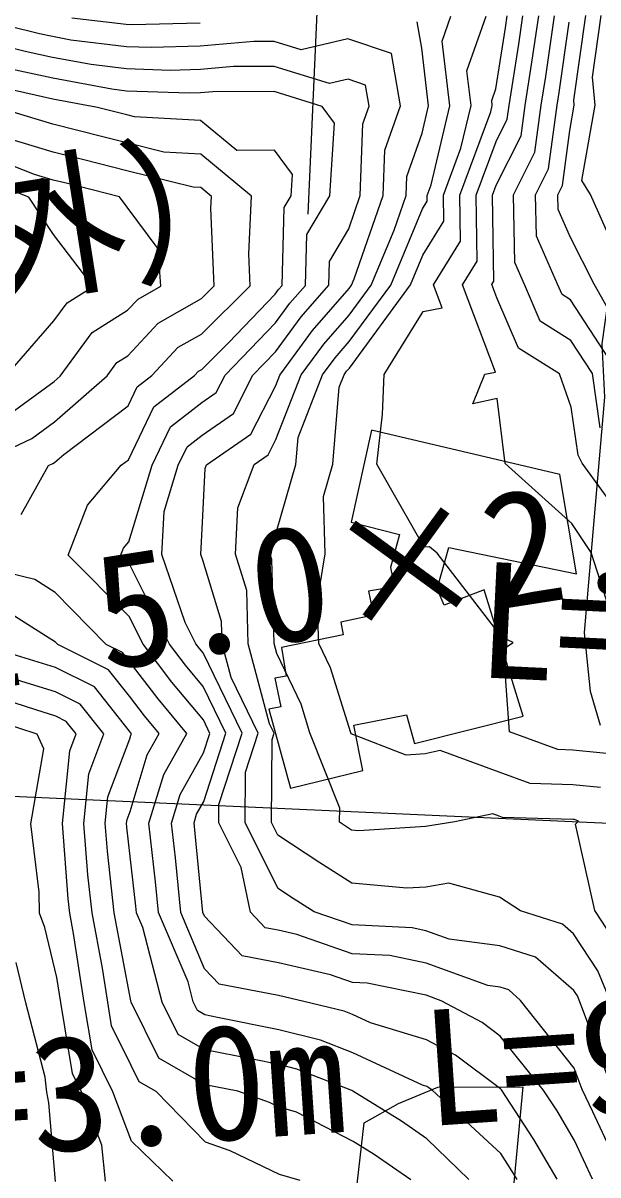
# Model space of a CAD drawing. Extents: x 42655 to 43811, y -141820 to -141156.
# Drawn here: x 43416.6 to 43456.2, y -141485.6 to -141406.3 of the extents above; entities that cross this region are included whole.
import ezdxf

# ---------------------------------------------------------------- set-up
doc = ezdxf.new("R2010")
doc.units = 0
for name, color, linetype in [('D-BMK-HTXT_1', 7, 'Continuous'), ('D-STR-HTXT', 7, 'Continuous'), ('ZE_HICN', 7, 'Continuous'), ('ZE_LWCN', 7, 'Continuous'), ('地形', 7, 'Continuous'), ('現況道路ﾊｯﾁ', 7, 'Continuous')]:
    doc.layers.add(name, color=color, linetype=linetype)

msp = doc.modelspace()

# ---------------------------------------------------------------- linework, layer by layer
at = {"layer": 'D-BMK-HTXT_1'}
msp.add_line((43439.808, -141340.537), (43436.224, -141419.456), dxfattribs=at)
at = {"layer": 'D-STR-HTXT'}
msp.add_line((43460.61, -141461.583), (43394.093, -141458.563), dxfattribs=at)
at = {"layer": 'ZE_HICN'}
for points in [[(43459.511, -141442.594), (43455.143, -141436.59), (43454.853, -141436.033), (43454.376, -141432.742), (43453.569, -141430.435), (43450.738, -141428.669), (43449.253, -141425.212), (43448.906, -141424.294), (43449.053, -141424.059), (43448.96, -141418.132), (43449.216, -141417.442), (43450.927, -141414.052), (43451.21, -141411.958), (43451.701, -141408.852), (43452.14, -141405.791)], [(43428.81, -141406.287), (43424.126, -141406.412), (43423.723, -141406.398), (43419.965, -141405.943)], [(43457.04, -141473.557), (43456.209, -141471.564), (43454.548, -141469.006), (43453.781, -141468.336), (43450.88, -141467.424), (43449.448, -141466.483), (43445.945, -141465.521), (43444.356, -141465.789), (43443.044, -141465.871), (43439.267, -141465.51), (43437.001, -141464.063), (43434.163, -141462.221), (43433.723, -141461.342), (43433.763, -141455.626), (43433.908, -141455.179), (43433.599, -141454.542), (43432.123, -141449.025), (43432.02, -141445.361), (43431.253, -141442.866), (43431.411, -141439.662), (43432.532, -141436.697), (43433.494, -141436.032), (43434.034, -141434.972), (43435.773, -141430.519), (43437.343, -141428.395), (43439.082, -141426.401), (43440.597, -141424.334), (43442.179, -141420.542), (43443.009, -141418.16), (43443.056, -141416.865), (43444.111, -141413.865), (43444.555, -141411.99), (43444.083, -141408.012), (43443.77, -141406.2)], [(43416.481, -141440.135), (43418.363, -141436.764), (43418.662, -141436.624), (43418.777, -141436.539), (43419.41, -141435.989), (43423.847, -141432.655), (43424.478, -141431.345), (43425.484, -141430.568), (43427.307, -141428.611), (43428.912, -141427.702), (43432.255, -141424.373), (43432.156, -141422.173), (43432.351, -141418.21), (43428.853, -141415.307), (43426.318, -141415.169), (43423.761, -141414.534), (43422.094, -141414.113), (43418.667, -141413.248), (43414.909, -141412.13)], [(43450.646, -141485.913), (43450.184, -141485.13), (43449.531, -141484.132), (43444.806, -141479.778), (43444.569, -141479.6), (43444.421, -141479.522), (43444.136, -141479.436), (43439.322, -141477.197), (43437.109, -141476.327), (43434.226, -141475.624), (43430.018, -141474.756), (43429.133, -141474.58), (43428.634, -141474.295), (43428.338, -141473.693), (43427.975, -141472.305), (43425.946, -141467.542), (43425.744, -141465.433), (43425.286, -141461.382), (43426.302, -141458.043), (43427.898, -141455.207), (43425.915, -141452.828), (43423.93, -141450.223), (43423.459, -141449.632), (43422.328, -141449.071), (43418.819, -141445.493), (43417.427, -141444.612), (43413.723, -141443.706)], [(43422.287, -141486.047), (43422.036, -141483.564), (43420.642, -141479.892), (43420.018, -141478.633), (43419.211, -141473.736), (43418.945, -141472.008), (43418.113, -141468.566), (43417.752, -141467.581), (43417.718, -141466.129), (43417.14, -141461.421), (43418.038, -141456.262), (43417.581, -141455.256), (43413.771, -141454.015)]]:
    msp.add_lwpolyline(points, dxfattribs=at)
at = {"layer": 'ZE_LWCN'}
for points in [[(43457.61, -141469.85), (43456.019, -141467.4), (43454.683, -141461.45), (43454.891, -141461.242), (43454.602, -141461.134), (43454.511, -141461.125), (43449.652, -141460.988), (43449.421, -141460.904), (43448.988, -141460.746), (43446.37, -141461.283), (43444.337, -141461.625), (43439.742, -141461.91), (43439.25, -141461.863), (43438.954, -141461.675), (43438.408, -141461.32), (43438.439, -141460.347), (43436.379, -141455.167), (43435.762, -141453.182), (43434.104, -141449.7), (43433.921, -141449.016), (43433.758, -141443.235), (43433.641, -141442.855), (43433.666, -141442.366), (43434.064, -141441.312), (43435.416, -141436.684), (43435.568, -141434.824), (43437.252, -141430.512), (43438.125, -141429.332), (43439.09, -141428.224), (43441.947, -141424.327), (43444.135, -141419.08), (43444.464, -141418.554), (43444.457, -141418.153), (43444.727, -141417.425), (43446.017, -141411.983), (43445.488, -141407.528), (43446.093, -141405.82)], [(43456.408, -141458.924), (43454.499, -141458.736), (43451.561, -141458.653), (43449.407, -141457.868), (43445.358, -141456.392), (43444.313, -141456.607), (43443.019, -141456.703), (43439.218, -141455.225), (43439.19, -141455.154), (43437.802, -141450.687), (43436.999, -141449.002), (43436.869, -141446.208), (43437.436, -141442.837), (43437.312, -141438.889), (43437.96, -141436.672), (43438.395, -141431.368), (43438.731, -141430.505), (43438.906, -141430.269), (43439.099, -141430.048), (43443.296, -141424.321), (43444.15, -141422.273), (43445.611, -141419.93), (43445.583, -141418.148), (43446.784, -141414.91), (43447.479, -141411.976), (43447.194, -141409.574), (43448.528, -141405.808)], [(43458.215, -141456.715), (43454.488, -141456.347), (43453.47, -141456.319), (43450.133, -141455.102), (43449.724, -141449.374), (43450.382, -141448.938), (43449.654, -141448.59), (43449.362, -141448.277), (43445.138, -141442.8), (43444.605, -141442.367), (43444.246, -141442.377), (43440.987, -141436.657), (43441.372, -141433.228), (43441.486, -141430.492), (43444.169, -141426.15), (43445.485, -141425.907), (43444.884, -141424.314), (43446.758, -141421.306), (43446.709, -141418.142), (43448.84, -141412.395), (43448.941, -141411.969), (43448.9, -141411.62), (43449.184, -141410.817), (43449.847, -141406.628), (43449.965, -141405.801)], [(43456.814, -141446.032), (43455.754, -141442.75), (43454.414, -141440.742), (43449.828, -141436.615), (43449.285, -141432.136), (43447.591, -141432.518), (43448.429, -141430.459), (43449.167, -141430.323), (43446.895, -141424.304), (43447.906, -141422.683), (43447.834, -141418.137), (43449.202, -141414.451), (43449.978, -141412.913), (43450.106, -141411.963), (43450.774, -141407.74), (43451.052, -141405.796)], [(43456.381, -141434.164), (43455.84, -141430.424), (43454.355, -141428.145), (43452.243, -141426.828), (43451.151, -141424.284), (43450.487, -141422.778), (43450.396, -141418.125), (43451.877, -141415.191), (43452.313, -141411.953), (43452.628, -141409.964), (43453.227, -141405.786)], [(43459.371, -141430.308), (43455.953, -141424.261), (43454.321, -141421.056), (43453.471, -141419.128), (43453.451, -141418.11), (43453.775, -141417.468), (43454.286, -141413.682), (43454.594, -141411.942), (43454.563, -141411.596), (43455.384, -141405.776)], [(43457.309, -141421.707), (43455.706, -141418.1), (43455.114, -141417.12), (43456.031, -141411.935), (43455.856, -141410.013), (43456.455, -141405.771)], [(43457.237, -141479.719), (43455.219, -141474.348), (43454.928, -141473.567), (43454.808, -141473.278), (43454.566, -141472.906), (43451.927, -141470.602), (43449.464, -141469.827), (43445.963, -141469.373), (43444.37, -141468.79), (43443.43, -141468.597), (43439.28, -141468.39), (43436.675, -141467.491), (43435.047, -141466.452), (43434.18, -141465.889), (43431.906, -141461.351), (43431.93, -141457.868), (43432.802, -141455.184), (43430.948, -141451.361), (43430.325, -141449.033), (43430.282, -141447.487), (43428.985, -141443.272), (43428.849, -141442.877), (43428.973, -141440.676), (43429.157, -141436.958), (43429.25, -141436.713), (43432.301, -141434.601), (43434.016, -141431.237), (43434.294, -141430.526), (43436.562, -141427.458), (43439.073, -141424.578), (43439.248, -141424.34), (43439.429, -141423.904), (43441.429, -141418.167), (43441.542, -141415.049), (43442.614, -141411.999), (43441.989, -141408.378), (43438.992, -141407.38), (43435.777, -141408.133), (43433.904, -141407.552), (43432.522, -141407.558), (43428.818, -141407.891), (43425.435, -141407.982), (43423.73, -141407.924), (43419.89, -141407.459), (43418.638, -141407.225), (43417.75, -141407.029), (43413.544, -141406.003)], [(43457.638, -141430.416), (43454.341, -141425.356), (43453.749, -141424.987), (43453.442, -141424.273), (43451.979, -141420.953), (43451.924, -141418.118), (43452.826, -141416.33), (43453.417, -141411.948), (43453.555, -141411.076), (43454.251, -141406.221)], [(43458.02, -141485.878), (43455.878, -141481.266), (43455.143, -141479.729), (43454.592, -141478.262), (43450.897, -141473.587), (43450.074, -141472.868), (43449.477, -141472.68), (43448.629, -141472.57), (43444.381, -141471.014), (43441.874, -141470.5), (43439.29, -141470.372), (43435.485, -141469.058), (43434.194, -141468.762), (43433.3, -141468.589), (43432.276, -141467.512), (43431.629, -141464.434), (43430.088, -141461.36), (43430.097, -141460.109), (43431.696, -141455.189), (43429.015, -141449.662), (43428.757, -141449.352), (43428.52, -141449.042), (43427.779, -141447.559), (43426.171, -141442.89), (43426.338, -141439.913), (43427.306, -141436.722), (43427.912, -141435.465), (43428.945, -141434.668), (43431.108, -141433.17), (43432.452, -141430.535), (43434.006, -141428.923), (43435.781, -141426.521), (43437.676, -141424.348), (43437.719, -141422.718), (43439.054, -141420.456), (43439.849, -141418.175), (43440.028, -141413.233), (43440.458, -141412.009), (43440.207, -141410.556), (43439.005, -141410.156), (43437.715, -141410.458), (43433.913, -141409.278), (43431.105, -141409.291), (43428.826, -141409.496), (43426.744, -141409.552), (43423.737, -141409.449), (43421.304, -141409.154), (43418.645, -141408.658), (43416.758, -141408.242), (43413.551, -141407.46)], [(43455.845, -141485.888), (43454.615, -141483.24), (43453.406, -141481.19), (43452.459, -141479.742), (43449.493, -141476.058), (43448.235, -141475.117), (43445.411, -141473.612), (43444.392, -141473.239), (43440.317, -141472.404), (43439.299, -141472.353), (43437.8, -141471.836), (43434.205, -141471.011), (43431.714, -141470.528), (43429.101, -141467.781), (43428.993, -141467.527), (43428.471, -141462.098), (43428.388, -141461.368), (43428.571, -141460.765), (43429.064, -141459.891), (43430.59, -141455.195), (43429.026, -141451.971), (43427.809, -141450.511), (43426.696, -141449.05), (43423.898, -141443.454), (43423.35, -141442.903), (43423.524, -141442.456), (43423.891, -141442.02), (43425.496, -141436.731), (43426.768, -141434.091), (43428.934, -141432.418), (43429.915, -141431.739), (43430.525, -141430.544), (43433.996, -141426.941), (43435, -141425.583), (43436.071, -141424.355), (43436.163, -141420.852), (43437.738, -141418.185), (43438.06, -141413.183), (43437.208, -141412.024), (43433.921, -141411.004), (43429.688, -141411.024), (43428.833, -141411.101), (43428.052, -141411.122), (43423.744, -141410.975), (43422.718, -141410.85), (43418.652, -141410.091), (43415.766, -141409.455)], [(43453.411, -141485.9), (43451.795, -141483.16), (43449.568, -141479.755), (43449.51, -141479.683), (43446.402, -141477.359), (43444.406, -141476.295), (43440.558, -141475.144), (43439.31, -141474.563), (43438.736, -141474.338), (43435.945, -141473.657), (43434.215, -141473.261), (43430.128, -141472.468), (43429.118, -141471.406), (43427.47, -141467.535), (43427.107, -141463.766), (43426.837, -141461.375), (43427.437, -141459.404), (43429.048, -141456.542), (43429.484, -141455.2), (43429.037, -141454.279), (43426.862, -141451.669), (43424.873, -141449.059), (43423.915, -141447.144), (43419.716, -141442.921), (43421.052, -141439.491), (43423.367, -141436.741), (43423.864, -141436.367), (43425.623, -141432.718), (43428.425, -141430.554), (43428.69, -141430.27), (43428.923, -141430.138), (43430.755, -141428.314), (43433.987, -141424.96), (43434.218, -141424.646), (43434.466, -141424.363), (43434.608, -141418.986), (43435.074, -141418.197), (43435.169, -141416.718), (43433.94, -141415.046), (43431.334, -141415.058), (43428.842, -141412.991), (43424.296, -141412.743), (43423.752, -141412.608), (43423.398, -141412.519), (43421.729, -141412.098), (43418.659, -141411.525), (43414.774, -141410.668)], [(43413.689, -141436.546), (43417.217, -141434.89), (43418.764, -141433.751), (43422.411, -141430.582), (43423.081, -141429.669), (43423.83, -141429.199), (43425.924, -141426.952), (43428.9, -141425.266), (43429.785, -141424.385), (43429.546, -141419.041), (43429.586, -141418.223), (43428.864, -141417.624), (43428.341, -141417.596), (43423.77, -141416.46), (43420.79, -141415.708), (43418.676, -141415.174), (43415.258, -141414.157)], [(43415.771, -141433.156), (43418.751, -141430.962), (43419.17, -141430.598), (43421.364, -141427.609), (43423.816, -141426.071), (43424.541, -141425.292), (43426.113, -141424.402), (43425.919, -141421.831), (43423.782, -141418.97), (43423.255, -141418.253), (43419.486, -141417.302), (43418.685, -141417.1), (43417.39, -141416.714), (43413.588, -141415.217)], [(43415.421, -141430.615), (43418.731, -141426.797), (43419.647, -141425.55), (43421.44, -141424.424), (43418.703, -141420.859), (43417.009, -141418.283), (43413.596, -141416.939)], [(43447.327, -141485.929), (43444.438, -141483.115), (43442.692, -141481.896), (43439.335, -141479.838), (43439.268, -141479.804), (43435.483, -141478.316), (43434.238, -141478.013), (43432.42, -141477.638), (43429.145, -141476.987), (43427.295, -141475.932), (43426.2, -141473.703), (43424.854, -141468.562), (43424.423, -141467.549), (43424.38, -141467.101), (43423.993, -141463.681), (43423.767, -141461.652), (43423.747, -141461.39), (43423.773, -141461.137), (43423.979, -141460.587), (43425.168, -141456.682), (43425.993, -141455.216), (43424.967, -141453.986), (43423.941, -141452.64), (43422.49, -141450.817), (43419.003, -141449.087), (43418.835, -141448.916), (43415.588, -141446.862)], [(43443.321, -141485.948), (43440.812, -141484.196), (43439.351, -141483.301), (43435.462, -141481.287), (43434.252, -141480.94), (43433.593, -141480.626), (43431.406, -141479.841), (43429.156, -141479.395), (43425.957, -141477.568), (43424.062, -141473.713), (43424.041, -141473.63), (43422.893, -141467.556), (43422.418, -141463.302), (43422.277, -141461.396), (43422.461, -141459.563), (43423.955, -141455.577), (43424.033, -141455.321), (43424.087, -141455.225), (43424.02, -141455.145), (43423.953, -141455.057), (43421.521, -141452.003), (43418.844, -141450.674), (43413.748, -141449.111)], [(43435.706, -141485.984), (43434.273, -141485.573), (43430.874, -141483.952), (43429.175, -141483.343), (43425.78, -141479.868), (43424.619, -141479.205), (43424.062, -141478.071), (43422.709, -141475.342), (43422.442, -141473.721), (43422.077, -141471.358), (43421.36, -141467.563), (43421.069, -141464.952), (43420.806, -141461.403), (43421.148, -141457.989), (43422.181, -141455.234), (43420.552, -141453.188), (43418.852, -141452.344), (43415.616, -141451.352)], [(43426.939, -141486.025), (43424.086, -141483.274), (43422.798, -141479.882), (43421.363, -141476.988), (43420.827, -141473.729), (43420.094, -141468.979), (43419.828, -141467.571), (43419.72, -141466.602), (43419.336, -141461.41), (43419.836, -141456.415), (43420.276, -141455.243), (43419.583, -141454.373), (43418.86, -141454.014), (43417.483, -141453.592), (43413.764, -141452.381)], [(43418.838, -141486.063), (43418.379, -141480.637), (43418.255, -141479.904), (43418.129, -141478.877), (43416.805, -141473.748), (43416.137, -141470.982)]]:
    msp.add_lwpolyline(points, dxfattribs=at)
at = {"layer": '地形'}
for points in [[(43462.914, -141406.774), (43460.571, -141416.62), (43458.828, -141421.123), (43457.266, -141424.245), (43456.906, -141425.446), (43456.485, -141428.387), (43456.666, -141432.05), (43455.284, -141448.26), (43455.311, -141448.748), (43455.682, -141452.3), (43456.372, -141454.632)], [(43451.079, -141454.027), (43448.392, -141445.322), (43445.624, -141446.38), (43445.135, -141445.241), (43445.949, -141442.393), (43454.749, -141444.212), (43453.607, -141437.365), (43440.619, -141434.319), (43439.221, -141440.654), (43442.549, -141441.5), (43441.938, -141443.783), (43442.194, -141445.121), (43440.422, -141445.411), (43440.759, -141447.073), (43438.504, -141447.542), (43438.665, -141448.413), (43434.427, -141449.294), (43434.748, -141451.268), (43433.948, -141451.407), (43434.375, -141453.377), (43433.543, -141453.537), (43435.027, -141458.984), (43440.029, -141457.757), (43439.395, -141454.644), (43443.028, -141453.916), (43443.577, -141455.889), (43451.079, -141454.027)], [(43451.037, -141479.552), (43448.45, -141507.21), (43438.21, -141505.299), (43437.647, -141503.5), (43440.122, -141482.026), (43442.485, -141480.677), (43445.186, -141479.553), (43451.037, -141479.552)]]:
    msp.add_lwpolyline(points, dxfattribs=at)
at = {"layer": '現況道路ﾊｯﾁ'}
msp.add_lwpolyline([(43456.666, -141432.05), (43455.284, -141448.26), (43455.311, -141448.748), (43455.682, -141452.3), (43456.372, -141454.632)], dxfattribs=at)

# ---------------------------------------------------------------- texts
at = {"layer": 'D-STR-HTXT'}
for s, height, rotation, p in [('（設計対象外）', 7.9662, 8.88319, (43362.79, -141433.156)), ('付替水路工 5.0×2.0', 7.96621, 8.88319, (43365.695, -141459.745)), ('L=66.0m', 7.9662, 357.22432, (43447.786, -141451.323)), ('床版橋 W=3.0m L=9.0m', 7.96621, 3.89574, (43370.163, -141487.316))]:
    msp.add_text(s, height=height, rotation=rotation, dxfattribs=at).set_placement(p)

doc.saveas('drawing.dxf')
